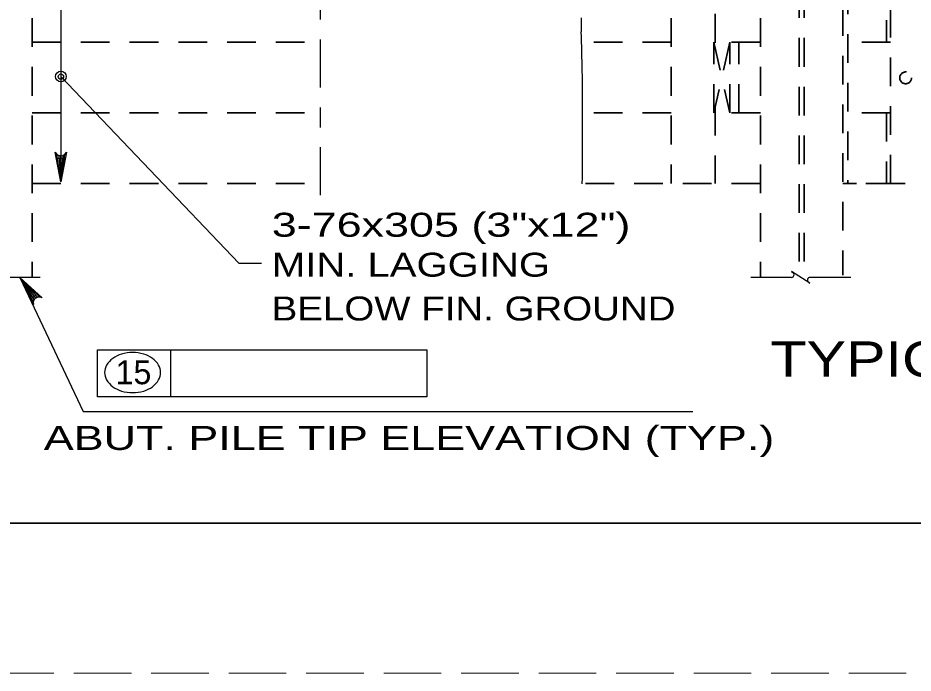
# Model space of a CAD drawing. Extents: x -6.4 to 73.1, y -66 to 0.
# Drawn here: x 46.524 to 51.006, y -66 to -62.719 of the extents above; entities that cross this region are included whole.
import ezdxf
from ezdxf.enums import TextEntityAlignment as Align

# ---------------------------------------------------------------- set-up
doc = ezdxf.new("R2010")
doc.units = 0
doc.header["$LTSCALE"] = 0.048
for name, pattern in [('DOT_DASHED', [7.7, 5, -1.2, 0.3, -1.2]), ('LONG_DASHED', [7.5, 6, -1.5]), ('MEDIUM_DASHED', [4.5, 3, -1.5])]:
    doc.linetypes.add(name, pattern=pattern)
for name, color, linetype, lineweight in [('1', 7, 'Continuous', 13), ('3', 7, 'Continuous', 35), ('4', 7, 'Continuous', 25), ('5', 7, 'Continuous', 25), ('63', 7, 'LONG_DASHED', 13), ('8', 7, 'Continuous', 25)]:
    doc.layers.add(name, color=color, linetype=linetype, lineweight=lineweight)

msp = doc.modelspace()

# ---------------------------------------------------------------- hatches: boundary and pattern name
at = {"layer": '4'}
for points in [[(46.71958, -63.42192), (46.75892, -63.42192), (46.73925, -63.54008)], [(46.53425, -64.01875), (46.59742, -64.119), (46.61317, -64.10717)]]:
    msp.add_hatch(color=256, dxfattribs=at).paths.add_polyline_path(points)

# ---------------------------------------------------------------- linework, layer by layer
at = {"layer": '1', "lineweight": 35}
msp.add_lwpolyline([(35.75, -65.25), (67.25, -65.25), (67.25, -44.75), (35.75, -44.75)], close=True, dxfattribs=at)
at = {"layer": '3', "linetype": 'MEDIUM_DASHED'}
for p, q in [((50.67908, -60.35992), (50.67908, -63.54892)), ((50.89308, -63.54892), (50.89308, -62.1165)), ((50.65467, -62.1765), (50.65467, -64.00717)), ((46.59533, -62.23267), (46.59533, -64.01633)), ((49.7955, -62.23267), (49.7955, -63.54892)), ((50.2415, -62.23267), (50.2415, -64.01808)), ((50.01558, -62.4555), (50.01558, -62.87067)), ((50.87233, -62.48592), (50.87233, -62.84025)), ((46.59533, -62.84025), (48.03658, -62.84025)), ((49.7955, -62.84025), (49.34633, -62.84025)), ((50.00875, -63.19458), (50.00875, -62.84025)), ((50.00875, -62.84025), (50.089, -63.19458)), ((50.089, -62.84025), (50.00875, -63.19458)), ((50.2415, -62.84025), (50.00875, -62.84025)), ((50.089, -63.19458), (50.089, -62.84025)), ((50.13442, -63.19458), (50.13442, -62.84025)), ((50.89308, -62.84025), (50.65467, -62.84025)), ((46.59533, -63.19458), (48.03658, -63.19458)), ((49.7955, -63.19458), (49.35, -63.19458)), ((50.2415, -63.19458), (50.00875, -63.19458)), ((50.01558, -63.16417), (50.01558, -63.54892)), ((50.89308, -63.19458), (50.65467, -63.19458)), ((50.87233, -63.19458), (50.87233, -63.54892)), ((46.59533, -63.54892), (48.03658, -63.54892)), ((50.2415, -63.54892), (49.35, -63.54892)), ((51.94242, -63.54892), (50.65467, -63.54892)), ((50.76983, -63.54892), (50.947, -63.54892))]:
    msp.add_line(p, q, dxfattribs=at)
msp.add_circle((50.96877, -63.01938), 0.02953, dxfattribs=at)
at = {"layer": '3', "lineweight": 25}
for centre, radius, start, end in [((52.89217, -62.68662), 3.54876, 180.5256, 181.65618), ((20.15306, -63.63323), 29.20404, 1.26207, 1.65618), ((46.36741, -63.0557), 2.98333, 0, 1.26207), ((-119.90194, -63.0557), 169.25267, 359.83244, 0)]:
    msp.add_arc(centre, radius, start, end, dxfattribs=at)
at = {"layer": '4', "linetype": 'DOT_DASHED'}
msp.add_line((48.03658, -59.58725), (48.03658, -63.623), dxfattribs=at)
at = {"layer": '4'}
for p, q in [((46.73925, -62.48592), (46.73925, -63.54008)), ((46.73925, -63.01283), (47.63042, -63.9475)), ((47.63042, -63.9475), (47.74375, -63.9475)), ((46.53425, -64.01875), (46.85, -64.69033)), ((46.92325, -64.38117), (48.57158, -64.38117)), ((46.92325, -64.61742), (46.92325, -64.38117)), ((47.29008, -64.61742), (47.29008, -64.38117)), ((48.57158, -64.38117), (48.57158, -64.61742)), ((48.57158, -64.61742), (46.92325, -64.61742)), ((46.85, -64.69033), (49.90308, -64.69033))]:
    msp.add_line(p, q, dxfattribs=at)
for points in [[(46.73925, -63.54008), (46.71125, -63.39092), (46.71925, -63.40242), (46.72925, -63.40833), (46.73925, -63.41008), (46.74925, -63.40833), (46.75925, -63.40242), (46.76725, -63.39092), (46.73925, -63.54008), (46.75925, -63.40242), (46.74925, -63.40833), (46.73925, -63.54008), (46.73925, -63.41008), (46.72925, -63.40833), (46.73925, -63.54008), (46.71925, -63.40242)], [(46.53425, -64.01875), (46.64625, -64.12108), (46.633, -64.11675), (46.62142, -64.118), (46.61242, -64.12267), (46.60542, -64.13), (46.601, -64.14075), (46.60158, -64.15475), (46.53425, -64.01875), (46.601, -64.14075), (46.60542, -64.13), (46.53425, -64.01875), (46.61242, -64.12267), (46.62142, -64.118), (46.53425, -64.01875), (46.633, -64.11675)]]:
    msp.add_lwpolyline(points, dxfattribs=at)
for points in [[(46.71958, -63.42192), (46.75892, -63.42192), (46.73925, -63.54008)], [(46.53425, -64.01875), (46.59742, -64.119), (46.61317, -64.10717)]]:
    msp.add_lwpolyline(points, close=True, dxfattribs=at)
for radius in [0.02667, 0.01333]:
    msp.add_circle((46.73928, -63.01285), radius, dxfattribs=at)
for centre, radius, start, end in [((47.08459, -64.54304), 0.14646, 106.53583, 125.63164), ((47.09836, -64.58944), 0.19487, 90, 106.53583), ((47.09836, -64.58944), 0.19487, 73.46417, 90), ((47.11214, -64.54304), 0.14646, 54.36836, 73.46417), ((47.06352, -64.51364), 0.1103, 125.63164, 149.97668), ((47.13321, -64.51364), 0.1103, 30.02332, 54.36836), ((47.03131, -64.49503), 0.07309, 149.97668, 180), ((47.03131, -64.49503), 0.07309, 180, 210.02332), ((47.16542, -64.49503), 0.07309, 0, 30.02332), ((47.16542, -64.49503), 0.07309, 329.97668, 0), ((47.06352, -64.47641), 0.1103, 210.02332, 234.36836), ((47.13321, -64.47641), 0.1103, 305.63164, 329.97668), ((47.08459, -64.44702), 0.14646, 234.36836, 253.46417), ((47.09836, -64.40062), 0.19487, 253.46417, 270), ((47.09836, -64.40062), 0.19487, 270, 286.53583), ((47.11214, -64.44702), 0.14646, 286.53583, 305.63164)]:
    msp.add_arc(centre, radius, start, end, dxfattribs=at)
at = {"layer": '63'}
msp.add_lwpolyline([(34, -66), (68, -66), (68, -44), (34, -44)], close=True, dxfattribs=at)
at = {"layer": '8', "linetype": 'MEDIUM_DASHED', "lineweight": 35}
for p, q in [((50.43633, -60.37958), (50.43633, -64.01408)), ((50.46, -60.37958), (50.46, -64.02892))]:
    msp.add_line(p, q, dxfattribs=at)
at = {"layer": '8'}
for p, q in [((46.63558, -64.01875), (46.43158, -64.01875)), ((50.39767, -64.01875), (50.19375, -64.01875)), ((50.695, -64.01875), (50.49092, -64.01875))]:
    msp.add_line(p, q, dxfattribs=at)
msp.add_lwpolyline([(50.48408, -64.04417), (50.48992, -64.04775), (50.3975, -63.98967), (50.40367, -63.99358)], dxfattribs=at)
for centre, start, end in [((50.39646, -64.00514), 275.32859, 57.86724), ((50.49097, -64.03236), 90, 240)]:
    msp.add_arc(centre, 0.01364, start, end, dxfattribs=at)

# ---------------------------------------------------------------- texts
at = {"layer": '4'}
for s, width, p in [('BELOW FIN. GROUND', 1.2, (47.7945, -64.23433)), ('ABUT. PILE TIP ELEVATION (TYP.)', 1.4, (46.6535, -64.88258))]:
    msp.add_text(s, height=0.12, dxfattribs=dict(at, width=width)).set_placement(p)
at = {"layer": '4', "width": 1.25}
msp.add_text('TYPICAL WING ELEVATION', height=0.1772, dxfattribs=at).set_placement((52.22583, -64.51617), align=Align.CENTER)
at = {"layer": '4'}
msp.add_text('15', height=0.12, dxfattribs=at).set_placement((47.10279, -64.5535), align=Align.CENTER)
at = {"layer": '5'}
for s, width, p in [('3-76x305 (3"x12")', 1.4, (47.79525, -63.81492)), ('MIN. LAGGING', 1.25, (47.79525, -64.01492))]:
    msp.add_text(s, height=0.12, dxfattribs=dict(at, width=width)).set_placement(p)

doc.saveas('drawing.dxf')
